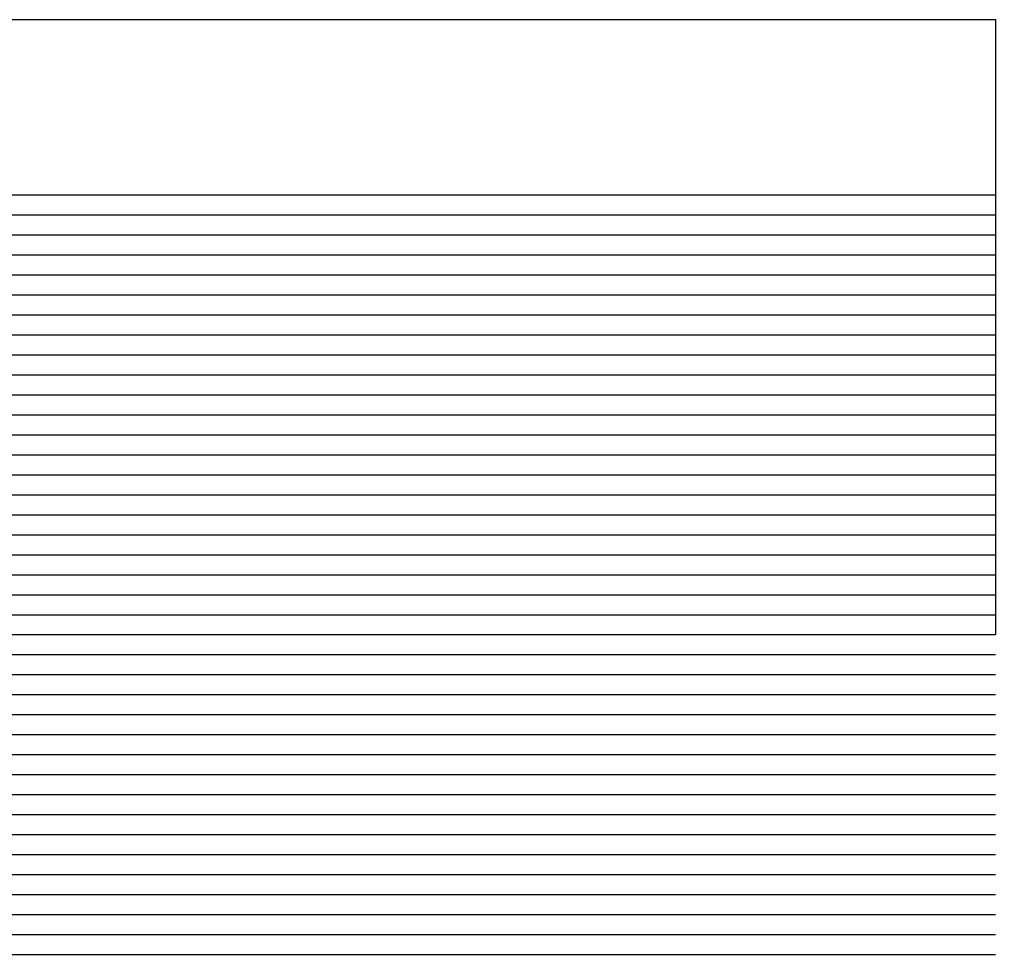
# Model space of a CAD drawing. Extents: x 2345490 to 2436403, y 465165 to 573888.
# Drawn here: x 2408420 to 2410861, y 564277 to 566615 of the extents above; entities that cross this region are included whole.
import ezdxf

# ---------------------------------------------------------------- set-up
doc = ezdxf.new("R2010")
doc.units = 0
doc.layers.add('Old_Level_57', color=7, linetype='Continuous')

msp = doc.modelspace()

# ---------------------------------------------------------------- linework, layer by layer
at = {"layer": 'Old_Level_57'}
for p, q in [((2381103.478, 566615.2835), (2410861.12275, 566615.2835)), ((2410861.12275, 566615.2835), (2410861.12275, 565076.534)), ((2381271.5425, 566176.534), (2410861.12275, 566176.534)), ((2381271.5425, 566126.534), (2410861.12275, 566126.534)), ((2381271.5425, 566076.534), (2410861.12275, 566076.534)), ((2381271.5425, 566026.534), (2410861.12275, 566026.534)), ((2381271.5425, 565976.534), (2410861.12275, 565976.534)), ((2381271.5425, 565926.534), (2410861.12275, 565926.534)), ((2381271.5425, 565876.534), (2410861.12275, 565876.534)), ((2381271.5425, 565826.534), (2410861.12275, 565826.534)), ((2381271.5425, 565776.534), (2410861.12275, 565776.534)), ((2381271.5425, 565726.534), (2410861.12275, 565726.534)), ((2381271.5425, 565676.534), (2410861.12275, 565676.534)), ((2381271.5425, 565626.534), (2410861.12275, 565626.534)), ((2381271.5425, 565576.534), (2410861.12275, 565576.534)), ((2381271.5425, 565526.534), (2410861.12275, 565526.534)), ((2381271.5425, 565476.534), (2410861.12275, 565476.534)), ((2381271.5425, 565426.534), (2410861.12275, 565426.534)), ((2381271.5425, 565376.534), (2410861.12275, 565376.534)), ((2381271.5425, 565326.534), (2410861.12275, 565326.534)), ((2381271.5425, 565276.534), (2410861.12275, 565276.534)), ((2381271.5425, 565226.534), (2410861.12275, 565226.534)), ((2381271.5425, 565176.534), (2410861.12275, 565176.534)), ((2381271.5425, 565126.534), (2410861.12275, 565126.534)), ((2381271.5425, 565076.534), (2410861.12275, 565076.534)), ((2381271.5425, 565026.534), (2410861.12275, 565026.534)), ((2381271.5425, 564976.534), (2410861.12275, 564976.534)), ((2381271.5425, 564926.534), (2410861.12275, 564926.534)), ((2381271.5425, 564876.534), (2410861.12275, 564876.534)), ((2381271.5425, 564826.534), (2410861.12275, 564826.534)), ((2381271.54275, 564776.534), (2410861.123, 564776.534)), ((2381271.5425, 564726.534), (2410861.12275, 564726.534)), ((2381271.54275, 564676.534), (2410861.123, 564676.534)), ((2381271.5425, 564626.534), (2410861.12275, 564626.534)), ((2381271.54275, 564576.534), (2410861.123, 564576.534)), ((2381271.5425, 564526.534), (2410861.12275, 564526.534)), ((2381271.54275, 564476.534), (2410861.123, 564476.534)), ((2381271.5425, 564426.534), (2410861.12275, 564426.534)), ((2381271.54275, 564376.534), (2410861.123, 564376.534)), ((2381271.5425, 564326.534), (2410861.12275, 564326.534)), ((2381271.54275, 564276.534), (2410861.123, 564276.534))]:
    msp.add_line(p, q, dxfattribs=at)

doc.saveas('drawing.dxf')
